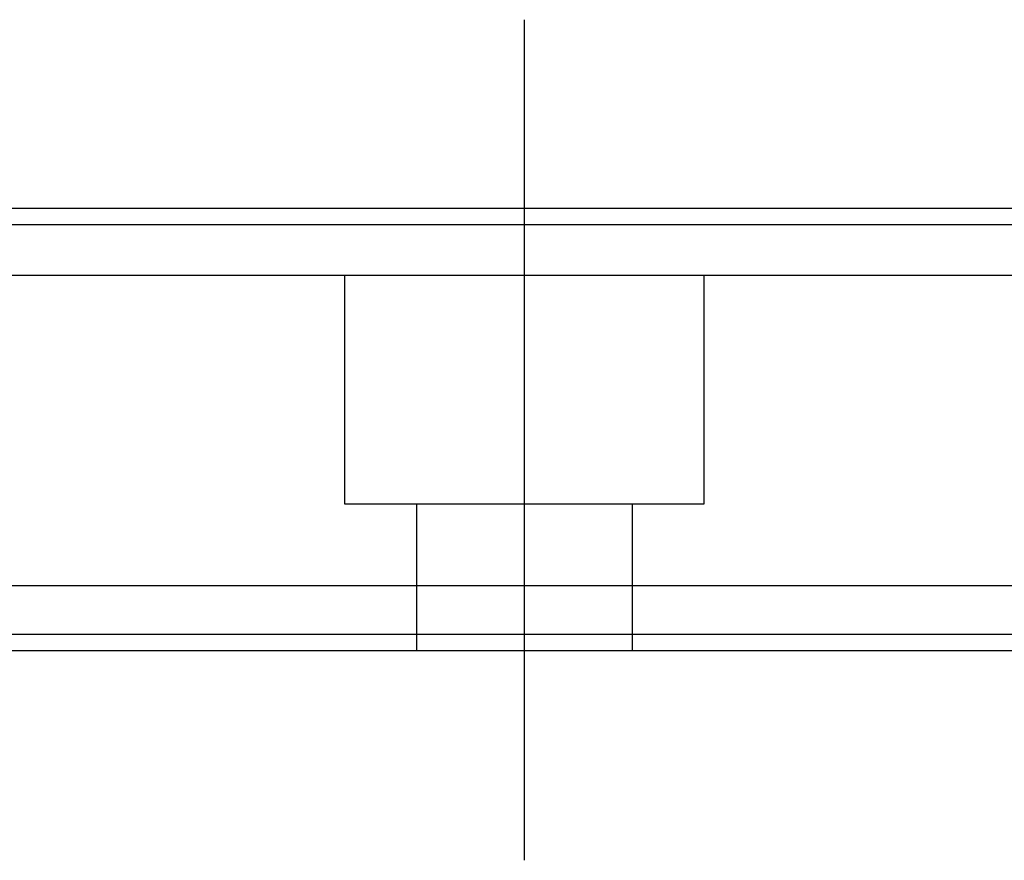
# Model space of a CAD drawing. Header units: millimetres. Extents: x -2774 to 3135, y -1571 to 860.
# Tile 621 of 625: x -594 to -564, y 88 to 114. Entities that reach past the tile are written whole.
import ezdxf
from ezdxf.lldxf.tags import DXFTag

# ---------------------------------------------------------------- set-up
doc = ezdxf.new("R2010")
doc.units = ezdxf.units.MM
doc.layers.get('0').update_dxf_attribs({"linetype": 'CONTINUOUS'})
tags = doc.linetypes.add('DASHED', pattern=[25.72, 12.86, -12.86]).pattern_tags.tags
tags[6:7] = [DXFTag(74, 4), DXFTag(75, 0), DXFTag(340, '0'), DXFTag(46, 0.0), DXFTag(50, 0.0), DXFTag(44, 0.0), DXFTag(45, 0.0)]
tags[4:5] = [DXFTag(74, 4), DXFTag(75, 0), DXFTag(340, '0'), DXFTag(46, 0.0), DXFTag(50, 0.0), DXFTag(44, 0.0), DXFTag(45, 0.0)]

msp = doc.modelspace()

# ---------------------------------------------------------------- linework, layer by layer
at = {"color": 0, "ltscale": 0.2}
msp.add_line((-578.445, 87.968), (-578.445, 113.718), dxfattribs=at)
at = {"color": 0, "linetype": 'Continuous'}
for p, q in [((-408.445, 107.93), (-748.445, 107.93)), ((-408.445, 96.38), (-748.445, 96.38)), ((-408.445, 94.38), (-748.445, 94.38))]:
    msp.add_line(p, q, dxfattribs=at)
at = {"color": 0, "linetype": 'DASHED'}
for p, q in [((-408.445, 105.88), (-748.445, 105.88)), ((-583.945, 98.88), (-583.945, 105.88)), ((-572.945, 105.88), (-572.945, 98.88)), ((-572.945, 98.88), (-583.945, 98.88)), ((-581.745, 94.38), (-581.745, 98.88)), ((-575.145, 98.88), (-575.145, 94.38)), ((-408.445, 94.88), (-748.445, 94.88))]:
    msp.add_line(p, q, dxfattribs=at)
at = {"color": 0, "linetype": 'Continuous'}
msp.add_open_spline([(-408.445, 107.43), (-748.445, 107.43)], degree=1, dxfattribs=at)

doc.saveas('drawing.dxf')
